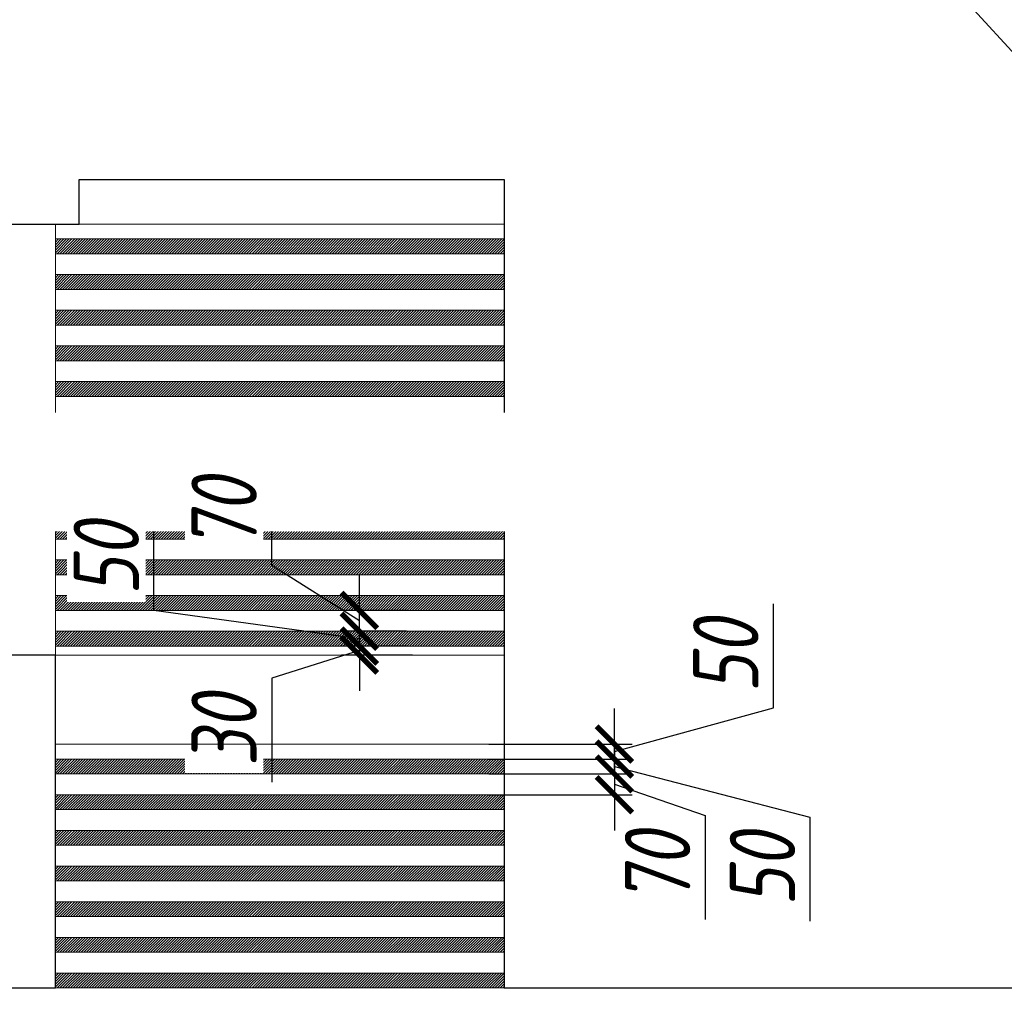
# Model space of a CAD drawing. Header units: millimetres. Extents: x -535184 to 178656, y -69521 to 68256.
# Tile 402 of 460: x -115553 to -112241, y 35987 to 39260. Entities that reach past the tile are written whole.
import ezdxf
from ezdxf import colors
from ezdxf.entities.mleader import LeaderData, LeaderLine
from ezdxf.math import Vec2, Vec3

# ---------------------------------------------------------------- set-up
doc = ezdxf.new("R2010")
doc.units = ezdxf.units.MM
doc.linetypes.add('DASHDOT', pattern=[25.4, 12.7, -6.35, 0, -6.35])
doc.layers.get('Defpoints').update_dxf_attribs({"color": 31})
for name, color, linetype, lineweight in [('dim_pot', 183, 'Continuous', 9), ('dim_razv', 93, 'DASHDOT', 9), ('pot', 183, 'Continuous', 15), ('pot sh', 183, 'Continuous', 15)]:
    doc.layers.add(name, color=color, linetype=linetype, lineweight=lineweight)
doc.layers.add('pol', color=7, linetype='Continuous', lineweight=15, true_color=0x738991)
doc.styles.add('fl_iso paper', font='isocpeur.ttf', dxfattribs={"width": 0.8, "oblique": 10})
doc.styles.add('In tre', font='isocpeur.ttf', dxfattribs={"width": 0.8, "oblique": 10})
doc.dimstyles.new('In tre 1_75', dxfattribs={"dimtxt": 220, "dimasz": 120, "dimexe": 60, "dimexo": 10, "dimgap": 50, "dimtad": 1, "dimdec": 0, "dimrnd": 5, "dimzin": 0, "dimdsep": 46, "dimtxsty": 'fl_iso paper', "dimblk": 'ARCHTICK', "dimcen": 0, "dimdle": 60, "dimadec": 0, "dimazin": 0, "dimtfac": 1, "dimtdec": 0, "dimtofl": 0, "dimtmove": 1, "dimatfit": 1, "dimfxl": 1, "dimtfill": 1, "dimtolj": 1, "dimtzin": 0, "dimarcsym": 1})

# ---------------------------------------------------------------- blocks, each defined once
blk = doc.blocks.new('_ArchTick')
at = {"color": 0, "linetype": 'ByBlock', "lineweight": 9, "const_width": 0.15}
blk.add_lwpolyline([(-0.5, -0.5), (0.5, 0.5)], dxfattribs=at)
blk = doc.blocks.new('*D12383')
at = {"layer": 'Defpoints', "color": 0, "transparency": 16777216}
for p in [(-114410.6, 37152.1), (-114241.8, 37152.1), (-114221.8, 37122.1)]:
    blk.add_point(p, dxfattribs=at)
at = {"layer": 'dim_pot', "color": 0, "lineweight": -2, "transparency": 16777216}
for p, q in [((-114410.6, 37152.1), (-114410.6, 37272.1)), ((-114410.6, 37137.1), (-114705.6, 37044.3)), ((-114251.8, 37152.1), (-114470.6, 37152.1)), ((-114410.6, 37122.1), (-114410.6, 37152.1)), ((-114231.8, 37122.1), (-114470.6, 37122.1)), ((-114410.6, 37122.1), (-114410.6, 37002.1)), ((-114705.6, 37044.3), (-114705.6, 36694.3))]:
    blk.add_line(p, q, dxfattribs=at)
at = {"layer": 'dim_pot', "color": 0, "lineweight": -2, "transparency": 16777216, "xscale": 120, "yscale": 120, "zscale": 120}
for p, rotation in [((-114410.6, 37152.1), 270), ((-114410.6, 37122.1), 90)]:
    blk.add_blockref('_ArchTick', p, dxfattribs=dict(at, rotation=rotation))
at = {"layer": 'dim_pot', "color": 0, "transparency": 16777216, "insert": (-114865.6, 36869.3), "char_height": 220, "attachment_point": 5, "rotation": 90, "style": 'fl_iso paper', "bg_fill": 3, "box_fill_scale": 1.1, "bg_fill_color": 256, "bg_fill_true_color": 13158600, "bg_fill_transparency": 0}
blk.add_mtext('\\A1;30', dxfattribs=at)
blk = doc.blocks.new('*D12384')
at = {"layer": 'Defpoints', "color": 0, "transparency": 16777216}
for p in [(-114410.6, 37202.1), (-114241.8, 37202.1), (-114241.8, 37152.1)]:
    blk.add_point(p, dxfattribs=at)
at = {"layer": 'dim_pot', "color": 0, "lineweight": -2, "transparency": 16777216}
for p, q in [((-115102, 37272.1), (-115102, 37622.1)), ((-114410.6, 37202.1), (-114410.6, 37322.1)), ((-114410.6, 37177.1), (-115102, 37272.1)), ((-114251.8, 37202.1), (-114470.6, 37202.1)), ((-114410.6, 37152.1), (-114410.6, 37202.1)), ((-114251.8, 37152.1), (-114470.6, 37152.1)), ((-114410.6, 37152.1), (-114410.6, 37032.1))]:
    blk.add_line(p, q, dxfattribs=at)
at = {"layer": 'dim_pot', "color": 0, "lineweight": -2, "transparency": 16777216, "xscale": 120, "yscale": 120, "zscale": 120}
for p, rotation in [((-114410.6, 37202.1), 270), ((-114410.6, 37152.1), 90)]:
    blk.add_blockref('_ArchTick', p, dxfattribs=dict(at, rotation=rotation))
at = {"layer": 'dim_pot', "color": 0, "transparency": 16777216, "insert": (-115262, 37447.1), "char_height": 220, "attachment_point": 5, "rotation": 90, "style": 'fl_iso paper', "bg_fill": 3, "box_fill_scale": 1.1, "bg_fill_color": 256, "bg_fill_true_color": 13158600, "bg_fill_transparency": 0}
blk.add_mtext('\\A1;50', dxfattribs=at)
blk = doc.blocks.new('*D12385')
at = {"layer": 'Defpoints', "color": 0, "transparency": 16777216}
for p in [(-114410.6, 37272.1), (-114241.8, 37272.1), (-114241.8, 37202.1)]:
    blk.add_point(p, dxfattribs=at)
at = {"layer": 'dim_pot', "color": 0, "lineweight": -2, "transparency": 16777216}
for p, q in [((-114705.6, 37423.7), (-114705.6, 37773.7)), ((-114410.6, 37237.1), (-114705.6, 37423.7)), ((-114410.6, 37272.1), (-114410.6, 37392.1)), ((-114251.8, 37272.1), (-114470.6, 37272.1)), ((-114410.6, 37202.1), (-114410.6, 37272.1)), ((-114251.8, 37202.1), (-114470.6, 37202.1)), ((-114410.6, 37202.1), (-114410.6, 37082.1))]:
    blk.add_line(p, q, dxfattribs=at)
at = {"layer": 'dim_pot', "color": 0, "lineweight": -2, "transparency": 16777216, "xscale": 120, "yscale": 120, "zscale": 120}
for p, rotation in [((-114410.6, 37272.1), 270), ((-114410.6, 37202.1), 90)]:
    blk.add_blockref('_ArchTick', p, dxfattribs=dict(at, rotation=rotation))
at = {"layer": 'dim_pot', "color": 0, "transparency": 16777216, "insert": (-114865.6, 37598.7), "char_height": 220, "attachment_point": 5, "rotation": 90, "style": 'fl_iso paper', "bg_fill": 3, "box_fill_scale": 1.1, "bg_fill_color": 256, "bg_fill_true_color": 13158600, "bg_fill_transparency": 0}
blk.add_mtext('\\A1;70', dxfattribs=at)
blk = doc.blocks.new('*D12386')
at = {"layer": 'Defpoints', "color": 0, "transparency": 16777216}
for p in [(-113985.2, 36822.1), (-113985.2, 36772.1), (-113552.5, 36772.1)]:
    blk.add_point(p, dxfattribs=at)
at = {"layer": 'dim_pot', "color": 0, "lineweight": -2, "transparency": 16777216}
for p, q in [((-113017.9, 36944.2), (-113017.9, 37294.2)), ((-113552.5, 36797.1), (-113017.9, 36944.2)), ((-113552.5, 36822.1), (-113552.5, 36942.1)), ((-113975.2, 36822.1), (-113492.5, 36822.1)), ((-113552.5, 36822.1), (-113552.5, 36772.1)), ((-113975.2, 36772.1), (-113492.5, 36772.1)), ((-113552.5, 36772.1), (-113552.5, 36652.1))]:
    blk.add_line(p, q, dxfattribs=at)
at = {"layer": 'dim_pot', "color": 0, "lineweight": -2, "transparency": 16777216, "xscale": 120, "yscale": 120, "zscale": 120}
for p, rotation in [((-113552.5, 36822.1), 270), ((-113552.5, 36772.1), 90)]:
    blk.add_blockref('_ArchTick', p, dxfattribs=dict(at, rotation=rotation))
at = {"layer": 'dim_pot', "color": 0, "transparency": 16777216, "insert": (-113177.9, 37119.2), "char_height": 220, "attachment_point": 5, "rotation": 90, "style": 'fl_iso paper', "bg_fill": 3, "box_fill_scale": 1.1, "bg_fill_color": 256, "bg_fill_true_color": 13158600, "bg_fill_transparency": 0}
blk.add_mtext('\\A1;50', dxfattribs=at)
blk = doc.blocks.new('*D12387')
at = {"layer": 'Defpoints', "color": 0, "transparency": 16777216}
for p in [(-113985.2, 36772.1), (-113985.2, 36722.1), (-113552.5, 36722.1)]:
    blk.add_point(p, dxfattribs=at)
at = {"layer": 'dim_pot', "color": 0, "lineweight": -2, "transparency": 16777216}
for p, q in [((-113552.5, 36772.1), (-113552.5, 36892.1)), ((-113975.2, 36772.1), (-113492.5, 36772.1)), ((-113552.5, 36772.1), (-113552.5, 36722.1)), ((-113552.5, 36747.1), (-112894.6, 36576.3)), ((-113975.2, 36722.1), (-113492.5, 36722.1)), ((-113552.5, 36722.1), (-113552.5, 36602.1)), ((-112894.6, 36576.3), (-112894.6, 36226.3))]:
    blk.add_line(p, q, dxfattribs=at)
at = {"layer": 'dim_pot', "color": 0, "lineweight": -2, "transparency": 16777216, "xscale": 120, "yscale": 120, "zscale": 120}
for p, rotation in [((-113552.5, 36772.1), 270), ((-113552.5, 36722.1), 90)]:
    blk.add_blockref('_ArchTick', p, dxfattribs=dict(at, rotation=rotation))
at = {"layer": 'dim_pot', "color": 0, "transparency": 16777216, "insert": (-113054.6, 36401.3), "char_height": 220, "attachment_point": 5, "rotation": 90, "style": 'fl_iso paper', "bg_fill": 3, "box_fill_scale": 1.1, "bg_fill_color": 256, "bg_fill_true_color": 13158600, "bg_fill_transparency": 0}
blk.add_mtext('\\A1;50', dxfattribs=at)
blk = doc.blocks.new('*D12388')
at = {"layer": 'Defpoints', "color": 0, "transparency": 16777216}
for p in [(-113985.2, 36722.1), (-113985.2, 36652.1), (-113552.5, 36652.1)]:
    blk.add_point(p, dxfattribs=at)
at = {"layer": 'dim_pot', "color": 0, "lineweight": -2, "transparency": 16777216}
for p, q in [((-113552.5, 36722.1), (-113552.5, 36842.1)), ((-113975.2, 36722.1), (-113492.5, 36722.1)), ((-113552.5, 36722.1), (-113552.5, 36652.1)), ((-113552.5, 36687.1), (-113247.5, 36581.9)), ((-113975.2, 36652.1), (-113492.5, 36652.1)), ((-113552.5, 36652.1), (-113552.5, 36532.1)), ((-113247.5, 36581.9), (-113247.5, 36231.9))]:
    blk.add_line(p, q, dxfattribs=at)
at = {"layer": 'dim_pot', "color": 0, "lineweight": -2, "transparency": 16777216, "xscale": 120, "yscale": 120, "zscale": 120}
for p, rotation in [((-113552.5, 36722.1), 270), ((-113552.5, 36652.1), 90)]:
    blk.add_blockref('_ArchTick', p, dxfattribs=dict(at, rotation=rotation))
at = {"layer": 'dim_pot', "color": 0, "transparency": 16777216, "insert": (-113407.5, 36406.9), "char_height": 220, "attachment_point": 5, "rotation": 90, "style": 'fl_iso paper', "bg_fill": 3, "box_fill_scale": 1.1, "bg_fill_color": 256, "bg_fill_true_color": 13158600, "bg_fill_transparency": 0}
blk.add_mtext('\\A1;70', dxfattribs=at)

msp = doc.modelspace()

# ---------------------------------------------------------------- hatches: boundary and pattern name
at = {"layer": 'pot sh', "linetype": 'ByBlock', "lineweight": 0, "true_color": 0x91caaf}
h = msp.add_hatch(dxfattribs=at)
h.set_pattern_fill('ANSI31', color=253, scale=2, angle=180)
h.set_pattern_definition([(225, (-109962.205, 30332.1276), (4.490128, -4.490128), [])])
h.paths.add_polyline_path([(-115433.3, 38472.1), (-113923.3, 38472.1), (-113923.3, 38522.1), (-115433.3, 38522.1)])
h = msp.add_hatch(dxfattribs=at)
h.set_pattern_fill('ANSI31', color=253, scale=2, angle=180)
h.set_pattern_definition([(225, (-109962.205, 30212.1276), (4.490128, -4.490128), [])])
h.paths.add_polyline_path([(-115433.3, 38352.1), (-113923.3, 38352.1), (-113923.3, 38402.1), (-115433.3, 38402.1)])
h = msp.add_hatch(dxfattribs=at)
h.set_pattern_fill('ANSI31', color=253, scale=2, angle=180)
h.set_pattern_definition([(225, (-109962.205, 30092.1276), (4.490128, -4.490128), [])])
h.paths.add_polyline_path([(-115433.3, 38232.1), (-113923.3, 38232.1), (-113923.3, 38282.1), (-115433.3, 38282.1)])
h = msp.add_hatch(dxfattribs=at)
h.set_pattern_fill('ANSI31', color=253, scale=2, angle=180)
h.set_pattern_definition([(225, (-109962.205, 29972.1276), (4.490128, -4.490128), [])])
h.paths.add_polyline_path([(-115433.3, 38112.1), (-113923.3, 38112.1), (-113923.3, 38162.1), (-115433.3, 38162.1)])
h = msp.add_hatch(dxfattribs=at)
h.set_pattern_fill('ANSI31', color=253, scale=2, angle=180)
h.set_pattern_definition([(225, (-109962.205, 29852.1276), (4.490128, -4.490128), [])])
h.paths.add_polyline_path([(-115433.3, 37992.1), (-113923.3, 37992.1), (-113923.3, 38042.1), (-115433.3, 38042.1)])
h = msp.add_hatch(dxfattribs=at)
h.set_pattern_fill('ANSI31', color=253, scale=2, angle=180)
h.set_pattern_definition([(225, (-109962.205, 29732.1276), (4.490128, -4.490128), [])])
h.paths.add_polyline_path([(-115433.3, 37872.1), (-113923.3, 37872.1), (-113923.3, 37922.1), (-115433.3, 37922.1)])
h = msp.add_hatch(dxfattribs=at)
h.set_pattern_fill('ANSI31', color=253, scale=2, angle=180)
h.set_pattern_definition([(225, (-109962.205, 29612.1276), (4.490128, -4.490128), [])])
h.paths.add_polyline_path([(-115433.3, 37752.1), (-113923.3, 37752.1), (-113923.3, 37802.1), (-115433.3, 37802.1)])
h = msp.add_hatch(dxfattribs=at)
h.set_pattern_fill('ANSI31', color=253, scale=2, angle=180)
h.set_pattern_definition([(225, (-109962.205, 29492.1276), (4.490128, -4.490128), [])])
h.paths.add_polyline_path([(-115433.3, 37632.1), (-113923.3, 37632.1), (-113923.3, 37682.1), (-115433.3, 37682.1)])
h = msp.add_hatch(dxfattribs=at)
h.set_pattern_fill('ANSI31', color=253, scale=2, angle=180)
h.set_pattern_definition([(225, (-109962.205, 29372.1276), (4.490128, -4.490128), [])])
h.paths.add_polyline_path([(-115433.3, 37512.1), (-113923.3, 37512.1), (-113923.3, 37562.1), (-115433.3, 37562.1)])
h = msp.add_hatch(dxfattribs=at)
h.set_pattern_fill('ANSI31', color=253, scale=2, angle=180)
h.set_pattern_definition([(225, (-109962.205, 29252.1276), (4.490128, -4.490128), [])])
h.paths.add_polyline_path([(-115433.3, 37392.1), (-113923.3, 37392.1), (-113923.3, 37442.1), (-115433.3, 37442.1)])
h = msp.add_hatch(dxfattribs=at)
h.set_pattern_fill('ANSI31', color=253, scale=2, angle=180)
h.set_pattern_definition([(225, (-109962.205, 29132.1276), (4.490128, -4.490128), [])])
h.paths.add_polyline_path([(-115433.3, 37272.1), (-113923.3, 37272.1), (-113923.3, 37322.1), (-115433.3, 37322.1)])
h = msp.add_hatch(dxfattribs=at)
h.set_pattern_fill('ANSI31', color=253, scale=2, angle=180)
h.set_pattern_definition([(225, (-109962.205, 29012.1276), (4.490128, -4.490128), [])])
h.paths.add_polyline_path([(-115433.3, 37152.1), (-113923.3, 37152.1), (-113923.3, 37202.1), (-115433.3, 37202.1)])
h = msp.add_hatch(dxfattribs=at)
h.set_pattern_fill('ANSI31', color=253, scale=2, angle=180)
h.set_pattern_definition([(225, (-109962.205, 28582.1276), (4.490128, -4.490128), [])])
h.paths.add_polyline_path([(-115433.3, 36722.1), (-113923.3, 36722.1), (-113923.3, 36772.1), (-115433.3, 36772.1)])
h = msp.add_hatch(dxfattribs=at)
h.set_pattern_fill('ANSI31', color=253, scale=2, angle=180)
h.set_pattern_definition([(225, (-109962.205, 28462.1276), (4.490128, -4.490128), [])])
h.paths.add_polyline_path([(-115433.3, 36602.1), (-113923.3, 36602.1), (-113923.3, 36652.1), (-115433.3, 36652.1)])
h = msp.add_hatch(dxfattribs=at)
h.set_pattern_fill('ANSI31', color=253, scale=2, angle=180)
h.set_pattern_definition([(225, (-109962.205, 28342.1276), (4.490128, -4.490128), [])])
h.paths.add_polyline_path([(-115433.3, 36482.1), (-113923.3, 36482.1), (-113923.3, 36532.1), (-115433.3, 36532.1)])
h = msp.add_hatch(dxfattribs=at)
h.set_pattern_fill('ANSI31', color=253, scale=2, angle=180)
h.set_pattern_definition([(225, (-109962.205, 28222.1276), (4.490128, -4.490128), [])])
h.paths.add_polyline_path([(-115433.3, 36362.1), (-113923.3, 36362.1), (-113923.3, 36412.1), (-115433.3, 36412.1)])
h = msp.add_hatch(dxfattribs=at)
h.set_pattern_fill('ANSI31', color=253, scale=2, angle=180)
h.set_pattern_definition([(225, (-109962.205, 28102.1276), (4.490128, -4.490128), [])])
h.paths.add_polyline_path([(-115433.3, 36242.1), (-113923.3, 36242.1), (-113923.3, 36292.1), (-115433.3, 36292.1)])
h = msp.add_hatch(dxfattribs=at)
h.set_pattern_fill('ANSI31', color=253, scale=2, angle=180)
h.set_pattern_definition([(225, (-109962.205, 27982.1276), (4.490128, -4.490128), [])])
h.paths.add_polyline_path([(-115433.3, 36122.1), (-113923.3, 36122.1), (-113923.3, 36172.1), (-115433.3, 36172.1)])
h = msp.add_hatch(dxfattribs=at)
h.set_pattern_fill('ANSI31', color=253, scale=2, angle=180)
h.set_pattern_definition([(225, (-109962.205, 27862.1276), (4.490128, -4.490128), [])])
h.paths.add_polyline_path([(-115433.3, 36002.1), (-113923.3, 36002.1), (-113923.3, 36052.1), (-115433.3, 36052.1)])

# ---------------------------------------------------------------- linework, layer by layer
at = {"layer": 'Defpoints'}
for points in [[(-115603.3, 38572.1), (-115353.3, 38572.1), (-115353.3, 38722.1), (-113923.3, 38722.1), (-113923.3, 36002.1), (-111083.3, 36002.1), (-111083.3, 36174.4), (-109123.3, 36174.4), (-109123.3, 36002.1), (-101803.3, 36002.1)], [(-120653.3, 36002.1), (-115433.3, 36002.1), (-115433.3, 37122.1), (-115603.3, 37122.1)]]:
    msp.add_lwpolyline(points, dxfattribs=at)
at = {"layer": 'pot'}
msp.add_lwpolyline([(-122733.3, 33192.1), (-122733.3, 35052.1), (-122233.3, 35052.1), (-122233.3, 36002.1), (-98473.3, 36002.1), (-98473.3, 35602.1), (-97973.3, 35602.1), (-97973.3, 33192.1), (-99533.3, 33192.1), (-99533.3, 34442.1), (-120673.3, 34442.1), (-120673.3, 33192.1)], close=True, dxfattribs=at)
at = {"layer": 'pot sh'}
for points in [[(-115433.3, 38472.1), (-113923.3, 38472.1), (-113923.3, 38522.1), (-115433.3, 38522.1)], [(-115433.3, 38352.1), (-113923.3, 38352.1), (-113923.3, 38402.1), (-115433.3, 38402.1)], [(-115433.3, 38232.1), (-113923.3, 38232.1), (-113923.3, 38282.1), (-115433.3, 38282.1)], [(-115433.3, 38112.1), (-113923.3, 38112.1), (-113923.3, 38162.1), (-115433.3, 38162.1)], [(-115433.3, 37992.1), (-113923.3, 37992.1), (-113923.3, 38042.1), (-115433.3, 38042.1)], [(-115433.3, 37872.1), (-113923.3, 37872.1), (-113923.3, 37922.1), (-115433.3, 37922.1)], [(-115433.3, 37752.1), (-113923.3, 37752.1), (-113923.3, 37802.1), (-115433.3, 37802.1)], [(-115433.3, 37632.1), (-113923.3, 37632.1), (-113923.3, 37682.1), (-115433.3, 37682.1)], [(-115433.3, 37512.1), (-113923.3, 37512.1), (-113923.3, 37562.1), (-115433.3, 37562.1)], [(-115433.3, 37392.1), (-113923.3, 37392.1), (-113923.3, 37442.1), (-115433.3, 37442.1)], [(-115433.3, 37272.1), (-113923.3, 37272.1), (-113923.3, 37322.1), (-115433.3, 37322.1)], [(-115433.3, 37152.1), (-113923.3, 37152.1), (-113923.3, 37202.1), (-115433.3, 37202.1)], [(-115433.3, 36722.1), (-113923.3, 36722.1), (-113923.3, 36772.1), (-115433.3, 36772.1)], [(-115433.3, 36602.1), (-113923.3, 36602.1), (-113923.3, 36652.1), (-115433.3, 36652.1)], [(-115433.3, 36482.1), (-113923.3, 36482.1), (-113923.3, 36532.1), (-115433.3, 36532.1)], [(-115433.3, 36362.1), (-113923.3, 36362.1), (-113923.3, 36412.1), (-115433.3, 36412.1)], [(-115433.3, 36242.1), (-113923.3, 36242.1), (-113923.3, 36292.1), (-115433.3, 36292.1)], [(-115433.3, 36122.1), (-113923.3, 36122.1), (-113923.3, 36172.1), (-115433.3, 36172.1)], [(-115433.3, 36002.1), (-113923.3, 36002.1), (-113923.3, 36052.1), (-115433.3, 36052.1)]]:
    msp.add_lwpolyline(points, close=True, dxfattribs=at)

# ---------------------------------------------------------------- next in the draw order: dimensions: what is measured, and where the dimension line sits
at = {"layer": 'dim_pot'}
for base, p1, p2, picture, middle in [((-114410.6, 37152.1), (-114221.8, 37122.1), (-114241.8, 37152.1), '*D12383', (-114705.6, 36994.3)), ((-113552.5, 36772.1), (-113985.2, 36822.1), (-113985.2, 36772.1), '*D12386', (-113017.9, 36994.2))]:
    dim = msp.add_linear_dim(base=base, p1=p1, p2=p2, angle=90, dimstyle='In tre 1_75', dxfattribs=at)
    dim.commit()
    dim.dimension.update_dxf_attribs({"geometry": picture, "text_midpoint": middle, "dimtype": 160})

# ---------------------------------------------------------------- next in the draw order: dimensions: what is measured, and where the dimension line sits
for base, p1, p2, picture, middle in [((-114410.6, 37202.1), (-114241.8, 37152.1), (-114241.8, 37202.1), '*D12384', (-115102, 37322.1)), ((-113552.5, 36722.1), (-113985.2, 36772.1), (-113985.2, 36722.1), '*D12387', (-112894.6, 36526.3))]:
    dim = msp.add_linear_dim(base=base, p1=p1, p2=p2, angle=90, dimstyle='In tre 1_75', dxfattribs=at)
    dim.commit()
    dim.dimension.update_dxf_attribs({"geometry": picture, "text_midpoint": middle, "dimtype": 160})

# ---------------------------------------------------------------- next in the draw order: dimensions: what is measured, and where the dimension line sits
for base, p1, p2, picture, middle in [((-114410.6, 37272.1), (-114241.8, 37202.1), (-114241.8, 37272.1), '*D12385', (-114705.6, 37473.7)), ((-113552.5, 36652.1), (-113985.2, 36722.1), (-113985.2, 36652.1), '*D12388', (-113247.5, 36531.9))]:
    dim = msp.add_linear_dim(base=base, p1=p1, p2=p2, angle=90, dimstyle='In tre 1_75', dxfattribs=at)
    dim.commit()
    dim.dimension.update_dxf_attribs({"geometry": picture, "text_midpoint": middle, "dimtype": 160})

# ---------------------------------------------------------------- next in the draw order: linework, layer by layer
for points in [[(-113923.3, 38572.1), (-115433.3, 38572.1), (-115433.3, 37122.1), (-113923.3, 37122.1)], [(-113923.3, 36822.1), (-115433.3, 36822.1), (-115433.3, 36002.1), (-113923.3, 36002.1)]]:
    msp.add_lwpolyline(points, close=True, dxfattribs=at)
at = {"layer": 'pot'}
msp.add_lwpolyline([(-113923.3, 37122.1), (-115433.3, 37122.1), (-115433.3, 36822.1), (-113923.3, 36822.1)], close=True, dxfattribs=at)

# ---------------------------------------------------------------- next in the draw order: leaders
at = {"layer": 'dim_pot', "color": 0, "linetype": 'ByBlock'}
ml = msp.add_multileader_mtext('Standard', dxfattribs=at)
ml.set_content('Окраска конструкций перекрытия за подвесными потолками, цвет RAL9016', style='In tre')
ml.set_leader_properties()
ml.build(insert=Vec2(0, 0))
ml.multileader.update_dxf_attribs({"text_left_attachment_type": 6, "text_right_attachment_type": 6, "dogleg_length": 1, "arrow_head_size": 0, "scale": 50})
ctx = ml.context
ctx.base_point, ctx.scale, ctx.char_height, ctx.arrow_head_size, ctx.landing_gap_size, ctx.plane_origin = Vec3(-117258.3, 41618.2), 50, 200, 0, 4.5, Vec3(-98597.2, 42354.5)
ctx.left_attachment, ctx.right_attachment = 6, 6
notes = []
notes.append((ctx, [(0, (1, 1, 0), (-114468.1, 41618.2), (-1, 0), 50, [(1, [(-111045.5, 37872.8)], 0, [])])]))
ctx.mtext.insert, ctx.mtext.width, ctx.mtext.defined_height, ctx.mtext.flow_direction = Vec3(-117253.8, 41858.2), 2950.027, 696.6, 5
ctx.mtext.has_bg_fill, ctx.mtext.bg_color, ctx.mtext.bg_scale_factor, ctx.mtext.bg_transparency, ctx.mtext.use_window_bg_color = 1, -1027028792, 1.5, 0, 1
ml = msp.add_multileader_mtext('Standard', dxfattribs=at)
ml.set_content('Подвесной потолок ГКЛ', style='In tre')
ml.set_leader_properties()
ml.build(insert=Vec2(0, 0))
ml.multileader.update_dxf_attribs({"text_left_attachment_type": 6, "text_right_attachment_type": 6, "dogleg_length": 1, "arrow_head_size": 0, "scale": 50})
ctx = ml.context
ctx.base_point, ctx.scale, ctx.char_height, ctx.arrow_head_size, ctx.landing_gap_size, ctx.plane_origin = Vec3(-108813.6, 32847.8), 50, 200, 0, 4.5, Vec3(-117752.4, 37687.7)
ctx.left_attachment, ctx.right_attachment, ctx.text_align_type = 6, 6, 2
notes.append((ctx, [(0, (1, 1, 0), (-108863.6, 32847.8), (1, 0), 50, [(1, [(-109692.6, 36485.4)], 0, [])])]))
ctx.mtext.insert, ctx.mtext.width, ctx.mtext.defined_height, ctx.mtext.alignment, ctx.mtext.flow_direction = Vec3(-106421.8, 33087.8), 2609.327, 696.6, 3, 5
ctx.mtext.has_bg_fill, ctx.mtext.bg_color, ctx.mtext.bg_scale_factor, ctx.mtext.bg_transparency, ctx.mtext.use_window_bg_color = 1, -1027028792, 1.5, 0, 1
for ctx, leaders in notes:
    for number, flags, end, landing, length, lines in leaders:
        leader = LeaderData()
        leader.index, (leader.has_last_leader_line, leader.has_dogleg_vector, leader.attachment_direction) = number, flags
        leader.last_leader_point, leader.dogleg_vector, leader.dogleg_length = Vec3(end), Vec3(landing), length
        for number, points, colour, breaks in lines:
            line = LeaderLine()
            line.index, line.vertices, line.color, line.breaks = number, Vec3.list(points), colors.encode_raw_color(colour), breaks
            leader.lines.append(line)
        ctx.leaders.append(leader)

# ---------------------------------------------------------------- next in the draw order: leaders
ml = msp.add_multileader_mtext('Standard', dxfattribs=at)
ml.set_content('Окраска конструкций перекрытия за подвесными потолками, цвет RAL9016', style='In tre')
ml.set_leader_properties()
ml.build(insert=Vec2(0, 0))
ml.multileader.update_dxf_attribs({"text_left_attachment_type": 6, "text_right_attachment_type": 6, "dogleg_length": 1, "arrow_head_size": 0, "scale": 50})
ctx = ml.context
ctx.base_point, ctx.scale, ctx.char_height, ctx.arrow_head_size, ctx.landing_gap_size, ctx.plane_origin = Vec3(-180808, 41618.2), 50, 200, 0, 4.5, Vec3(-162146.9, 42354.5)
ctx.left_attachment, ctx.right_attachment = 6, 6
notes = []
notes.append((ctx, [(0, (1, 1, 0), (-178017.7, 41618.2), (-1, 0), 50, [(1, [(-174595.2, 37872.8)], 0, [])])]))
ctx.mtext.insert, ctx.mtext.width, ctx.mtext.defined_height, ctx.mtext.flow_direction = Vec3(-180803.5, 41858.2), 2950.027, 696.6, 5
ctx.mtext.has_bg_fill, ctx.mtext.bg_color, ctx.mtext.bg_scale_factor, ctx.mtext.bg_transparency, ctx.mtext.use_window_bg_color = 1, -1027028792, 1.5, 0, 1
ml = msp.add_multileader_mtext('Standard', dxfattribs=at)
ml.set_content('Лючок 500х500 для обслуживания модулей управления клапанами, расположение уточнить по месту', style='In tre')
ml.set_leader_properties()
ml.build(insert=Vec2(0, 0))
ml.multileader.update_dxf_attribs({"text_left_attachment_type": 6, "text_right_attachment_type": 6, "dogleg_length": 1, "arrow_head_size": 0, "scale": 50})
ctx = ml.context
ctx.base_point, ctx.scale, ctx.char_height, ctx.arrow_head_size, ctx.landing_gap_size, ctx.plane_origin = Vec3(-115261.6, 32566.6), 50, 200, 0, 4.5, Vec3(-111896.5, 37684)
ctx.left_attachment, ctx.right_attachment, ctx.text_align_type = 6, 6, 2
notes.append((ctx, [(1, (1, 1, 0), (-111684.8, 32566.6), (-1, 0), 50, [(1, [(-110803.5, 36472.1)], 0, [])])]))
ctx.mtext.insert, ctx.mtext.width, ctx.mtext.defined_height, ctx.mtext.alignment, ctx.mtext.flow_direction = Vec3(-111739.3, 32826.6), 3637.528, 407.5, 3, 5
ctx.mtext.has_bg_fill, ctx.mtext.bg_color, ctx.mtext.bg_scale_factor, ctx.mtext.bg_transparency, ctx.mtext.use_window_bg_color = 1, -1027028792, 1.5, 0, 1
for ctx, leaders in notes:
    for number, flags, end, landing, length, lines in leaders:
        leader = LeaderData()
        leader.index, (leader.has_last_leader_line, leader.has_dogleg_vector, leader.attachment_direction) = number, flags
        leader.last_leader_point, leader.dogleg_vector, leader.dogleg_length = Vec3(end), Vec3(landing), length
        for number, points, colour, breaks in lines:
            line = LeaderLine()
            line.index, line.vertices, line.color, line.breaks = number, Vec3.list(points), colors.encode_raw_color(colour), breaks
            leader.lines.append(line)
        ctx.leaders.append(leader)

# ---------------------------------------------------------------- next in the draw order: leaders
ml = msp.add_multileader_mtext('Standard', dxfattribs=at)
ml.set_content('Лючок 400х400 для обслуживания запотолочных пожарных извещателей, расположение уточнить по месту', style='In tre')
ml.set_leader_properties()
ml.build(insert=Vec2(0, 0))
ml.multileader.update_dxf_attribs({"text_left_attachment_type": 6, "text_right_attachment_type": 6, "dogleg_length": 1, "arrow_head_size": 0, "scale": 50})
ctx = ml.context
ctx.base_point, ctx.scale, ctx.char_height, ctx.arrow_head_size, ctx.landing_gap_size, ctx.plane_origin = Vec3(-168997.2, 40978.1), 50, 200, 0, 4.5, Vec3(-162137.4, 45766.7)
ctx.left_attachment, ctx.right_attachment = 6, 6
notes = []
notes.append((ctx, [(1, (1, 1, 0), (-169047.2, 40978.1), (1, 0), 50, [(0, [(-173402.9, 38004.7), (-173402.9, 43538)], 0, [])])]))
ctx.mtext.insert, ctx.mtext.width, ctx.mtext.defined_height, ctx.mtext.flow_direction = Vec3(-168992.7, 41238.1), 3669.399, 696.6, 5
ctx.mtext.has_bg_fill, ctx.mtext.bg_color, ctx.mtext.bg_scale_factor, ctx.mtext.bg_transparency, ctx.mtext.use_window_bg_color = 1, -1027028792, 1.5, 0, 1
ml = msp.add_multileader_mtext('Standard', dxfattribs=at)
ml.set_content('Ниша под дымоудаление', style='In tre')
ml.set_leader_properties()
ml.build(insert=Vec2(0, 0))
ml.multileader.update_dxf_attribs({"text_left_attachment_type": 6, "text_right_attachment_type": 6, "dogleg_length": 1, "arrow_head_size": 0, "scale": 50})
ctx = ml.context
ctx.base_point, ctx.scale, ctx.char_height, ctx.arrow_head_size, ctx.landing_gap_size, ctx.plane_origin = Vec3(-114594.4, 33512.1), 50, 200, 0, 4.5, Vec3(-101633.9, 38340.9)
ctx.left_attachment, ctx.right_attachment = 6, 6
notes.append((ctx, [(0, (1, 1, 0), (-112100.2, 33512.1), (-1, 0), 50, [(1, [(-110903.3, 37747.1)], 0, [])])]))
ctx.mtext.insert, ctx.mtext.width, ctx.mtext.defined_height, ctx.mtext.flow_direction = Vec3(-114589.9, 33772.1), 2743.59, 636.6, 5
ctx.mtext.has_bg_fill, ctx.mtext.bg_color, ctx.mtext.bg_scale_factor, ctx.mtext.bg_transparency, ctx.mtext.use_window_bg_color = 1, -1027028792, 1.5, 0, 1
for ctx, leaders in notes:
    for number, flags, end, landing, length, lines in leaders:
        leader = LeaderData()
        leader.index, (leader.has_last_leader_line, leader.has_dogleg_vector, leader.attachment_direction) = number, flags
        leader.last_leader_point, leader.dogleg_vector, leader.dogleg_length = Vec3(end), Vec3(landing), length
        for number, points, colour, breaks in lines:
            line = LeaderLine()
            line.index, line.vertices, line.color, line.breaks = number, Vec3.list(points), colors.encode_raw_color(colour), breaks
            leader.lines.append(line)
        ctx.leaders.append(leader)

# ---------------------------------------------------------------- next in the draw order: leaders
ml = msp.add_multileader_mtext('Standard', dxfattribs=at)
ml.set_content('Ниша под дымоудаление', style='In tre')
ml.set_leader_properties()
ml.build(insert=Vec2(0, 0))
ml.multileader.update_dxf_attribs({"text_left_attachment_type": 6, "text_right_attachment_type": 6, "dogleg_length": 1, "arrow_head_size": 0, "scale": 50})
ctx = ml.context
ctx.base_point, ctx.scale, ctx.char_height, ctx.arrow_head_size, ctx.landing_gap_size, ctx.plane_origin = Vec3(-178144.1, 33512.1), 50, 200, 0, 4.5, Vec3(-165183.6, 38340.9)
ctx.left_attachment, ctx.right_attachment = 6, 6
notes = []
notes.append((ctx, [(0, (1, 1, 0), (-175649.8, 33512.1), (-1, 0), 50, [(1, [(-174452.9, 37747.1)], 0, [])])]))
ctx.mtext.insert, ctx.mtext.width, ctx.mtext.defined_height, ctx.mtext.flow_direction = Vec3(-178139.6, 33772.1), 2743.59, 636.6, 5
ctx.mtext.has_bg_fill, ctx.mtext.bg_color, ctx.mtext.bg_scale_factor, ctx.mtext.bg_transparency, ctx.mtext.use_window_bg_color = 1, -1027028792, 1.5, 0, 1
at = {"layer": 'pol', "color": 1, "linetype": 'ByBlock', "true_color": 0xff0000}
ml = msp.add_multileader_mtext('Standard', dxfattribs=at)
ml.set_content('Лоток щелевой\\Pводоотводный в полу, модульный. Лщ-1', color=(255, 0, 0), style='In tre')
ml.set_leader_properties()
ml.build(insert=Vec2(0, 0))
ml.multileader.update_dxf_attribs({"text_left_attachment_type": 6, "text_right_attachment_type": 6, "dogleg_length": 1, "arrow_head_size": 0, "scale": 50})
ctx = ml.context
ctx.base_point, ctx.scale, ctx.char_height, ctx.arrow_head_size, ctx.landing_gap_size, ctx.plane_origin = Vec3(-182052.9, 41211.9), 50, 200, 0, 4.5, Vec3(-165411.1, 46247.3)
ctx.left_attachment, ctx.right_attachment = 6, 6
notes.append((ctx, [(0, (1, 1, 0), (-179787.1, 41211.9), (-1, 0), 50, [(1, [(-178822.9, 38271.8)], 0, [])])]))
ctx.mtext.insert, ctx.mtext.width, ctx.mtext.defined_height, ctx.mtext.flow_direction = Vec3(-182048.4, 41471.9), 2329.345, 696.6, 5
ctx.mtext.has_bg_fill, ctx.mtext.bg_color, ctx.mtext.bg_scale_factor, ctx.mtext.bg_transparency, ctx.mtext.use_window_bg_color = 1, -1027028792, 1.5, 0, 1
for ctx, leaders in notes:
    for number, flags, end, landing, length, lines in leaders:
        leader = LeaderData()
        leader.index, (leader.has_last_leader_line, leader.has_dogleg_vector, leader.attachment_direction) = number, flags
        leader.last_leader_point, leader.dogleg_vector, leader.dogleg_length = Vec3(end), Vec3(landing), length
        for number, points, colour, breaks in lines:
            line = LeaderLine()
            line.index, line.vertices, line.color, line.breaks = number, Vec3.list(points), colors.encode_raw_color(colour), breaks
            leader.lines.append(line)
        ctx.leaders.append(leader)

# ---------------------------------------------------------------- next in the draw order: leaders
at = {"layer": 'dim_razv', "color": 0, "linetype": 'ByBlock'}
ml = msp.add_multileader_mtext('Standard', dxfattribs=at)
ml.set_content('Плитка керамогранитная, настенная', style='In tre')
ml.set_leader_properties()
ml.build(insert=Vec2(0, 0))
ml.multileader.update_dxf_attribs({"text_left_attachment_type": 6, "text_right_attachment_type": 6, "dogleg_length": 1, "arrow_head_size": 0, "scale": 50})
ctx = ml.context
ctx.base_point, ctx.scale, ctx.char_height, ctx.arrow_head_size, ctx.landing_gap_size, ctx.plane_origin = Vec3(-165184.8, 37598), 50, 200, 0, 4.5, Vec3(-163369.2, 37270)
ctx.left_attachment, ctx.right_attachment = 6, 6
notes = []
notes.append((ctx, [(1, (1, 1, 0), (-165234.8, 37598), (1, 0), 50, [(1, [(-165963.3, 35924.4)], 0, [])])]))
ctx.mtext.insert, ctx.mtext.width, ctx.mtext.defined_height, ctx.mtext.flow_direction = Vec3(-165180.3, 37838), 3092.716, 696.6, 5
ctx.mtext.has_bg_fill, ctx.mtext.bg_color, ctx.mtext.bg_scale_factor, ctx.mtext.bg_transparency, ctx.mtext.use_window_bg_color = 1, -1027028792, 1.5, 0, 1
at = {"layer": 'pol', "color": 1, "linetype": 'ByBlock', "true_color": 0xff0000}
ml = msp.add_multileader_mtext('Standard', dxfattribs=at)
ml.set_content('Лоток щелевой\\Pводоотводный в полу, модульный. Лщ-1', color=(255, 0, 0), style='In tre')
ml.set_leader_properties()
ml.build(insert=Vec2(0, 0))
ml.multileader.update_dxf_attribs({"text_left_attachment_type": 6, "text_right_attachment_type": 6, "dogleg_length": 1, "arrow_head_size": 0, "scale": 50})
ctx = ml.context
ctx.base_point, ctx.scale, ctx.char_height, ctx.arrow_head_size, ctx.landing_gap_size, ctx.plane_origin = Vec3(-182052.9, 41211.9), 50, 200, 0, 4.5, Vec3(-165411.1, 46247.3)
ctx.left_attachment, ctx.right_attachment = 6, 6
notes.append((ctx, [(0, (1, 1, 0), (-179787.1, 41211.9), (-1, 0), 50, [(1, [(-178822.9, 38271.8)], 0, [])])]))
ctx.mtext.insert, ctx.mtext.width, ctx.mtext.defined_height, ctx.mtext.flow_direction = Vec3(-182048.4, 41471.9), 2329.345, 696.6, 5
ctx.mtext.has_bg_fill, ctx.mtext.bg_color, ctx.mtext.bg_scale_factor, ctx.mtext.bg_transparency, ctx.mtext.use_window_bg_color = 1, -1027028792, 1.5, 0, 1
for ctx, leaders in notes:
    for number, flags, end, landing, length, lines in leaders:
        leader = LeaderData()
        leader.index, (leader.has_last_leader_line, leader.has_dogleg_vector, leader.attachment_direction) = number, flags
        leader.last_leader_point, leader.dogleg_vector, leader.dogleg_length = Vec3(end), Vec3(landing), length
        for number, points, colour, breaks in lines:
            line = LeaderLine()
            line.index, line.vertices, line.color, line.breaks = number, Vec3.list(points), colors.encode_raw_color(colour), breaks
            leader.lines.append(line)
        ctx.leaders.append(leader)

doc.saveas('drawing.dxf')
